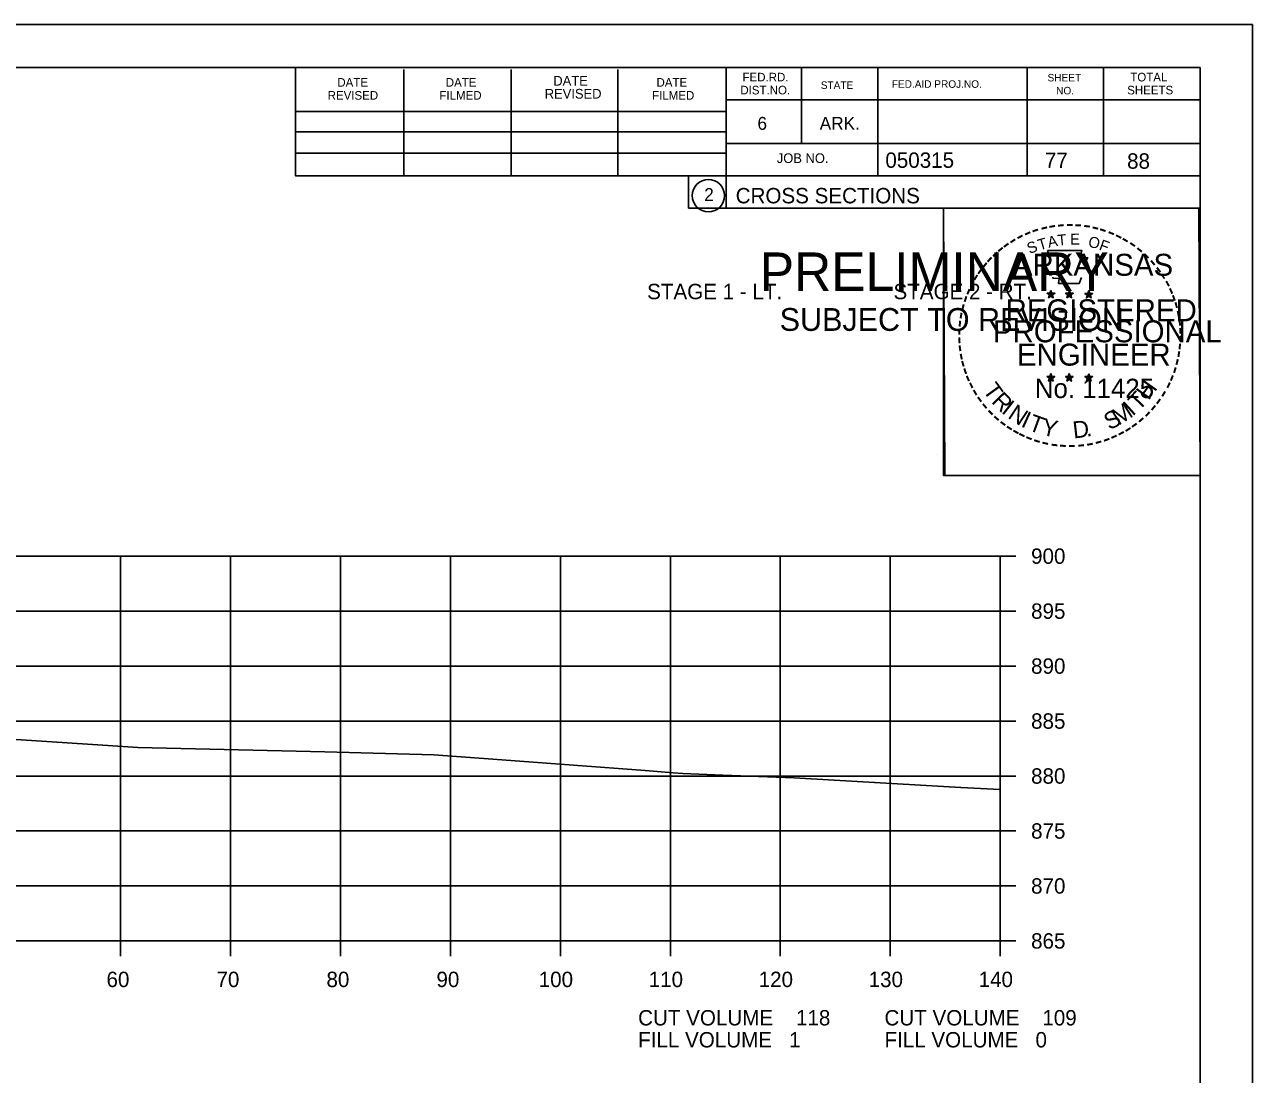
# Model space of a CAD drawing. Extents: x 1486524 to 1499135, y 326561 to 337924.
# Drawn here: x 1489034.2 to 1489145.8, y 333963.8 to 334059.3 of the extents above; entities that cross this region are included whole.
import ezdxf

# ---------------------------------------------------------------- set-up
doc = ezdxf.new("R2010")
doc.units = 0
for name, color, linetype in [('Default', 7, 'Continuous'), ('E_Const Align', 7, 'Continuous'), ('E_Const Align Station', 7, 'Continuous'), ('E_Ownership Information', 7, 'Continuous'), ('E_Property Line', 7, 'Continuous'), ('E_Quarter Calls', 7, 'Continuous'), ('E_Section Line', 7, 'Continuous'), ('E_Station Offset', 7, 'Continuous'), ('E_Tract Number', 7, 'Continuous'), ('S_SIXTEEN_SECTION', 7, 'Continuous')]:
    doc.layers.add(name, color=color, linetype=linetype)

msp = doc.modelspace()

# ---------------------------------------------------------------- linework, layer by layer
at = {"layer": 'E_Const Align'}
for p, q in [((1489122.89, 333975.98), (1489122.89, 334010.98)), ((1489124.29, 334010.98), (1489122.89, 334010.98)), ((1489124.29, 334005.98), (1489122.89, 334005.98)), ((1489124.29, 334000.98), (1489122.89, 334000.98)), ((1489124.29, 333995.98), (1489122.89, 333995.98)), ((1489124.29, 333990.98), (1489122.89, 333990.98)), ((1489124.29, 333985.98), (1489122.89, 333985.98)), ((1489124.29, 333980.98), (1489122.89, 333980.98)), ((1488842.89, 333975.98), (1489122.89, 333975.98)), ((1489042.89, 333974.58), (1489042.89, 333975.98)), ((1489052.89, 333974.58), (1489052.89, 333975.98)), ((1489062.89, 333974.58), (1489062.89, 333975.98)), ((1489072.89, 333974.58), (1489072.89, 333975.98)), ((1489082.89, 333974.58), (1489082.89, 333975.98)), ((1489092.89, 333974.58), (1489092.89, 333975.98)), ((1489102.89, 333974.58), (1489102.89, 333975.98)), ((1489112.89, 333974.58), (1489112.89, 333975.98)), ((1489122.89, 333974.58), (1489122.89, 333975.98)), ((1489124.29, 333975.98), (1489122.89, 333975.98))]:
    msp.add_line(p, q, dxfattribs=at)
at = {"layer": 'E_Ownership Information'}
for p, q in [((1488842.89, 334010.98), (1489122.89, 334010.98)), ((1489042.89, 333975.98), (1489042.89, 334010.98)), ((1489052.89, 333975.98), (1489052.89, 334010.98)), ((1489062.89, 333975.98), (1489062.89, 334010.98)), ((1489072.89, 333975.98), (1489072.89, 334010.98)), ((1489082.89, 333975.98), (1489082.89, 334010.98)), ((1489092.89, 333975.98), (1489092.89, 334010.98)), ((1489102.89, 333975.98), (1489102.89, 334010.98)), ((1489112.89, 333975.98), (1489112.89, 334010.98)), ((1489122.89, 333975.98), (1489122.89, 334010.98)), ((1488842.89, 334005.98), (1489122.89, 334005.98)), ((1488842.89, 334000.98), (1489122.89, 334000.98)), ((1488842.89, 333995.98), (1489122.89, 333995.98)), ((1488842.89, 333990.98), (1489122.89, 333990.98)), ((1488842.89, 333985.98), (1489122.89, 333985.98)), ((1488842.89, 333980.98), (1489122.89, 333980.98)), ((1488842.89, 333975.98), (1489122.89, 333975.98))]:
    msp.add_line(p, q, dxfattribs=at)
at = {"layer": 'E_Property Line'}
for p, q in [((1488824.89, 334055.44), (1489141.07, 334055.44)), ((1489058.81, 334045.56), (1489058.81, 334055.44)), ((1489068.67, 334045.56), (1489068.67, 334055.24)), ((1489078.43, 334045.56), (1489078.43, 334055.24)), ((1489088.11, 334045.56), (1489088.11, 334055.24)), ((1489097.97, 334055.44), (1489097.97, 334042.64)), ((1489104.81, 334055.44), (1489104.81, 334048.5)), ((1489111.75, 334055.44), (1489111.75, 334045.56)), ((1489125.33, 334055.44), (1489125.33, 334045.56)), ((1489132.27, 334055.44), (1489132.27, 334045.56)), ((1489141.07, 333849.98), (1489141.07, 334055.44)), ((1489141.07, 334052.5), (1489097.97, 334052.5)), ((1489141.07, 334052.52), (1489141.07, 334052.52)), ((1489058.81, 334051.42), (1489097.97, 334051.42)), ((1489058.81, 334049.56), (1489097.97, 334049.56)), ((1489141.07, 334048.5), (1489097.97, 334048.5)), ((1489100.93, 334048.5), (1489141.07, 334048.5)), ((1489058.81, 334045.56), (1489058.81, 334047.62)), ((1489058.81, 334047.62), (1489097.97, 334047.62)), ((1489141.07, 334045.56), (1489058.81, 334045.56)), ((1489097.97, 334042.64), (1489141.07, 334042.64))]:
    msp.add_line(p, q, dxfattribs=at)
msp.add_circle((1489096.35, 334043.77), 1.47, dxfattribs=at)
at = {"layer": 'E_Quarter Calls'}
for p, q in [((1488812.48, 334059.33), (1489145.82, 334059.33)), ((1489117.1, 334020.18), (1489117.1, 334020.18))]:
    msp.add_line(p, q, dxfattribs=at)
for points in [[(1488812.48, 334059.33), (1489145.82, 334059.33), (1489145.82, 333846), (1488812.48, 333846)], [(1489058.81, 334055.44), (1489058.81, 334045.56), (1489094.54, 334045.56), (1489094.54, 334042.64), (1489117.74, 334042.64), (1489117.74, 334018.31), (1489141.07, 334018.31), (1489141.07, 333849.98), (1488824.89, 333849.98), (1488824.89, 334055.44)], [(1489117.74, 334042.64), (1489140.94, 334042.64), (1489141.07, 334018.31), (1489117.86, 334018.31)]]:
    msp.add_lwpolyline(points, close=True, dxfattribs=at)
at = {"layer": 'E_Tract Number'}
msp.add_lwpolyline([(1489027.81, 333994.67), (1489041.29, 333993.79), (1489044.46, 333993.56), (1489061.46, 333993.17), (1489071.39, 333992.9), (1489077.58, 333992.46), (1489090.61, 333991.47), (1489093.15, 333991.27), (1489094.02, 333991.22), (1489097.65, 333991.07), (1489104.16, 333990.8), (1489107.78, 333990.59), (1489119.31, 333989.94), (1489122.89, 333989.76)], dxfattribs=at)
at = {"layer": 'S_SIXTEEN_SECTION'}
for p, q in [((1489127.15, 334034.89), (1489127.5, 334034.78)), ((1489127.15, 334034.89), (1489127.4, 334034.85)), ((1489127.15, 334034.89), (1489127.39, 334034.77)), ((1489127.28, 334034.49), (1489127.5, 334034.78)), ((1489127.5, 334035.15), (1489127.46, 334034.9)), ((1489127.5, 334034.78), (1489127.5, 334035.15)), ((1489127.5, 334035.15), (1489127.55, 334034.9)), ((1489127.85, 334034.89), (1489127.5, 334034.78)), ((1489127.71, 334034.49), (1489127.5, 334034.78)), ((1489127.85, 334034.89), (1489127.56, 334034.85)), ((1489127.71, 334034.49), (1489127.58, 334034.78)), ((1489127.85, 334034.89), (1489127.64, 334034.79)), ((1489128.82, 334034.89), (1489129.17, 334034.78)), ((1489128.82, 334034.89), (1489129.07, 334034.85)), ((1489128.82, 334034.89), (1489129.06, 334034.77)), ((1489128.95, 334034.49), (1489129.17, 334034.78)), ((1489129.17, 334035.15), (1489129.13, 334034.9)), ((1489129.17, 334034.78), (1489129.17, 334035.15)), ((1489129.17, 334035.15), (1489129.22, 334034.9)), ((1489129.52, 334034.89), (1489129.17, 334034.78)), ((1489129.38, 334034.49), (1489129.17, 334034.78)), ((1489129.52, 334034.89), (1489129.23, 334034.85)), ((1489129.38, 334034.49), (1489129.25, 334034.78)), ((1489129.52, 334034.89), (1489129.31, 334034.79)), ((1489130.58, 334034.88), (1489130.93, 334034.77)), ((1489130.58, 334034.88), (1489130.84, 334034.84)), ((1489130.58, 334034.88), (1489130.82, 334034.76)), ((1489130.72, 334034.47), (1489130.93, 334034.77)), ((1489130.93, 334035.14), (1489130.89, 334034.88)), ((1489130.93, 334034.77), (1489130.93, 334035.14)), ((1489130.93, 334035.14), (1489130.98, 334034.89)), ((1489131.28, 334034.88), (1489130.93, 334034.77)), ((1489131.15, 334034.47), (1489130.93, 334034.77)), ((1489131.28, 334034.88), (1489130.99, 334034.83)), ((1489131.15, 334034.47), (1489131.01, 334034.77)), ((1489131.28, 334034.88), (1489131.08, 334034.78)), ((1489127.28, 334034.49), (1489127.41, 334034.73)), ((1489127.28, 334034.49), (1489127.5, 334034.7)), ((1489127.71, 334034.49), (1489127.5, 334034.7)), ((1489128.95, 334034.49), (1489129.08, 334034.73)), ((1489128.95, 334034.49), (1489129.17, 334034.7)), ((1489129.38, 334034.49), (1489129.17, 334034.7)), ((1489130.72, 334034.47), (1489130.84, 334034.72)), ((1489130.72, 334034.47), (1489130.93, 334034.69)), ((1489131.15, 334034.47), (1489130.93, 334034.69)), ((1489127.15, 334027.32), (1489127.5, 334027.21)), ((1489127.15, 334027.32), (1489127.4, 334027.28)), ((1489127.15, 334027.32), (1489127.38, 334027.2)), ((1489127.28, 334026.91), (1489127.5, 334027.21)), ((1489127.28, 334026.91), (1489127.41, 334027.16)), ((1489127.28, 334026.91), (1489127.49, 334027.13)), ((1489127.5, 334027.58), (1489127.45, 334027.32)), ((1489127.71, 334026.91), (1489127.49, 334027.13)), ((1489127.5, 334027.21), (1489127.5, 334027.58)), ((1489127.5, 334027.58), (1489127.54, 334027.33)), ((1489127.84, 334027.32), (1489127.5, 334027.21)), ((1489127.71, 334026.91), (1489127.5, 334027.21)), ((1489127.84, 334027.32), (1489127.56, 334027.27)), ((1489127.71, 334026.91), (1489127.57, 334027.2)), ((1489127.84, 334027.32), (1489127.64, 334027.22)), ((1489128.82, 334027.32), (1489129.16, 334027.21)), ((1489128.82, 334027.32), (1489129.07, 334027.28)), ((1489128.82, 334027.32), (1489129.05, 334027.2)), ((1489128.95, 334026.91), (1489129.16, 334027.21)), ((1489128.95, 334026.91), (1489129.07, 334027.16)), ((1489128.95, 334026.91), (1489129.16, 334027.13)), ((1489129.16, 334027.58), (1489129.12, 334027.32)), ((1489129.16, 334027.21), (1489129.16, 334027.58)), ((1489129.16, 334027.58), (1489129.21, 334027.33)), ((1489129.51, 334027.32), (1489129.16, 334027.21)), ((1489129.38, 334026.91), (1489129.16, 334027.21)), ((1489129.38, 334026.91), (1489129.16, 334027.13)), ((1489129.51, 334027.32), (1489129.23, 334027.27)), ((1489129.38, 334026.91), (1489129.24, 334027.2)), ((1489129.51, 334027.32), (1489129.31, 334027.22)), ((1489130.58, 334027.31), (1489130.93, 334027.2)), ((1489130.58, 334027.31), (1489130.84, 334027.27)), ((1489130.58, 334027.31), (1489130.82, 334027.19)), ((1489130.72, 334026.9), (1489130.93, 334027.2)), ((1489130.72, 334026.9), (1489130.84, 334027.15)), ((1489130.72, 334026.9), (1489130.93, 334027.12)), ((1489130.93, 334027.57), (1489130.89, 334027.31)), ((1489130.93, 334027.2), (1489130.93, 334027.57)), ((1489130.93, 334027.57), (1489130.98, 334027.32)), ((1489131.28, 334027.31), (1489130.93, 334027.2)), ((1489131.14, 334026.9), (1489130.93, 334027.2)), ((1489131.14, 334026.9), (1489130.93, 334027.12)), ((1489131.28, 334027.31), (1489130.99, 334027.26)), ((1489131.14, 334026.9), (1489131.01, 334027.19)), ((1489131.28, 334027.31), (1489131.07, 334027.21))]:
    msp.add_line(p, q, dxfattribs=at)
for points in [[(1489127.19, 334038.77), (1489127.46, 334037.95)], [(1489130.7, 334037.85), (1489130.84, 334038.13), (1489130.16, 334038.11), (1489130.31, 334038.77), (1489127.19, 334038.77)], [(1489127.68, 334036.35), (1489127.68, 334036.26), (1489128.25, 334036.24), (1489128.19, 334035.77), (1489130.06, 334035.77), (1489130.26, 334036.31)], [(1489127.5, 334035.15), (1489127.71, 334034.49), (1489127.15, 334034.89), (1489127.85, 334034.89), (1489127.28, 334034.49), (1489127.5, 334035.15)], [(1489129.17, 334035.15), (1489129.38, 334034.49), (1489128.82, 334034.89), (1489129.52, 334034.89), (1489128.95, 334034.49), (1489129.17, 334035.15)], [(1489130.93, 334035.14), (1489131.15, 334034.47), (1489130.58, 334034.88), (1489131.28, 334034.88), (1489130.72, 334034.47), (1489130.93, 334035.14)], [(1489127.5, 334027.58), (1489127.71, 334026.91), (1489127.15, 334027.32), (1489127.84, 334027.32), (1489127.28, 334026.91), (1489127.5, 334027.58)], [(1489129.16, 334027.58), (1489129.38, 334026.91), (1489128.82, 334027.32), (1489129.51, 334027.32), (1489128.95, 334026.91), (1489129.16, 334027.58)], [(1489130.93, 334027.57), (1489131.14, 334026.9), (1489130.58, 334027.31), (1489131.28, 334027.31), (1489130.72, 334026.9), (1489130.93, 334027.57)]]:
    msp.add_lwpolyline(points, dxfattribs=at)
for centre, radius in [((1489127.5, 334034.78), 0.172), ((1489127.5, 334034.78), 0.145), ((1489127.5, 334034.78), 0.116), ((1489127.5, 334034.78), 0.0991), ((1489127.5, 334034.78), 0.0747), ((1489127.5, 334034.78), 0.0495), ((1489127.5, 334034.78), 0.0296), ((1489129.17, 334034.78), 0.172), ((1489129.17, 334034.78), 0.145), ((1489129.17, 334034.78), 0.116), ((1489129.17, 334034.78), 0.0991), ((1489129.17, 334034.78), 0.0747), ((1489129.17, 334034.78), 0.0495), ((1489129.17, 334034.78), 0.0296), ((1489130.93, 334034.77), 0.172), ((1489130.93, 334034.77), 0.145), ((1489130.93, 334034.77), 0.116), ((1489130.93, 334034.77), 0.0991), ((1489130.93, 334034.77), 0.0747), ((1489130.93, 334034.77), 0.0495), ((1489130.93, 334034.77), 0.0296), ((1489127.49, 334027.21), 0.172), ((1489127.49, 334027.21), 0.145), ((1489127.49, 334027.21), 0.116), ((1489127.49, 334027.21), 0.0991), ((1489127.49, 334027.21), 0.0747), ((1489127.49, 334027.21), 0.0495), ((1489127.49, 334027.21), 0.0296), ((1489129.16, 334027.21), 0.172), ((1489129.16, 334027.21), 0.145), ((1489129.16, 334027.21), 0.116), ((1489129.16, 334027.21), 0.0991), ((1489129.16, 334027.21), 0.0747), ((1489129.16, 334027.21), 0.0495), ((1489129.16, 334027.21), 0.0296), ((1489130.93, 334027.2), 0.172), ((1489130.93, 334027.2), 0.145), ((1489130.93, 334027.2), 0.116), ((1489130.93, 334027.2), 0.0991), ((1489130.93, 334027.2), 0.0747), ((1489130.93, 334027.2), 0.0495), ((1489130.93, 334027.2), 0.0296)]:
    msp.add_circle(centre, radius, dxfattribs=at)

# ---------------------------------------------------------------- texts
at = {"layer": 'Default'}
for s, p in [('STAGE 1 - LT.', (1489090.78, 334034.35)), ('STAGE 2 - RT.', (1489113.18, 334034.35))]:
    msp.add_text(s, height=1.4, dxfattribs=at).set_placement(p)
at = {"layer": 'E_Const Align Station'}
for s, p in [('900', (1489125.69, 334010.28)), ('895', (1489125.69, 334005.28)), ('890', (1489125.69, 334000.28)), ('885', (1489125.69, 333995.28)), ('880', (1489125.69, 333990.28)), ('875', (1489125.69, 333985.28)), ('870', (1489125.69, 333980.28)), ('865', (1489125.69, 333975.28)), ('60', (1489041.62, 333971.78)), ('70', (1489051.62, 333971.78)), ('80', (1489061.62, 333971.78)), ('90', (1489071.62, 333971.78)), ('100', (1489080.92, 333971.78)), ('110', (1489090.92, 333971.78)), ('120', (1489100.92, 333971.78)), ('130', (1489110.92, 333971.78)), ('140', (1489120.92, 333971.78)), ('CUT VOLUME    118', (1489089.96, 333968.29)), ('CUT VOLUME    109', (1489112.36, 333968.29)), ('FILL VOLUME   1', (1489089.96, 333966.29)), ('FILL VOLUME   0', (1489112.36, 333966.29))]:
    msp.add_text(s, height=1.4, dxfattribs=at).set_placement(p)
at = {"layer": 'E_Property Line'}
for s, height, p in [('FED.RD.', 0.782, (1489099.45, 334054.16)), ('TOTAL', 0.782, (1489134.71, 334054.16)), ('DATE', 0.782, (1489062.61, 334053.68)), ('DATE', 0.782, (1489072.47, 334053.68)), ('DATE', 0.879, (1489082.25, 334053.78)), ('DATE', 0.782, (1489091.63, 334053.68)), ('DIST.NO.', 0.782, (1489099.25, 334052.98)), ('STATE', 0.684, (1489106.57, 334053.48)), ('FED.AID PROJ.NO.', 0.684, (1489113.03, 334053.58)), ('SHEET', 0.684, (1489127.19, 334054.16)), ('SHEETS', 0.782, (1489134.43, 334052.98)), ('REVISED', 0.782, (1489061.73, 334052.5)), ('FILMED', 0.782, (1489071.89, 334052.5)), ('REVISED', 0.879, (1489081.47, 334052.6)), ('FILMED', 0.782, (1489091.23, 334052.5)), ('NO.', 0.684, (1489127.97, 334052.98)), ('6', 1.17, (1489100.81, 334049.76)), ('ARK.', 1.172, (1489106.47, 334049.76)), ('JOB NO.', 0.879, (1489102.57, 334046.74)), ('050315', 1.4, (1489112.44, 334046.3)), ('2', 1.17, (1489095.97, 334043.29)), ('CROSS SECTIONS', 1.4, (1489098.83, 334043.07))]:
    msp.add_text(s, height=height, rotation=360, dxfattribs=at).set_placement(p)
at = {"layer": 'E_Section Line'}
for s, height, p in [('PRELIMINARY', 3.5, (1489101.02, 334035.1)), ('DWB', 0.01, (1489101.76, 334036.95)), ('SUBJECT TO REVISION', 2.0751, (1489102.83, 334031.47))]:
    msp.add_text(s, height=height, rotation=360, dxfattribs=at).set_placement(p)
at = {"layer": 'E_Station Offset'}
for s, p in [('77', (1489126.94, 334046.28)), ('88', (1489134.42, 334046.22))]:
    msp.add_text(s, height=1.4, dxfattribs=at).set_placement(p)
at = {"layer": 'S_SIXTEEN_SECTION'}
for s, height, rotation, p in [('-', 1.6, 24.3072, (1489125.31, 334039.63)), ('-', 1.6, 19.1761, (1489125.94, 334039.9)), ('-', 1.6, 13.6301, (1489126.69, 334040.14)), ('-', 1.6, 10.2193, (1489127.37, 334040.3)), ('-', 1.6, 5.8968, (1489128.1, 334040.41)), ('-', 1.6, 0.1862, (1489128.87, 334040.48)), ('-', 1.6, 357.743, (1489129.59, 334040.47)), ('-', 1.6, 352.1617, (1489130.34, 334040.42)), ('-', 1.6, 347.2049, (1489131.05, 334040.3)), ('-', 1.6, 342.3362, (1489131.69, 334040.15)), ('-', 1.6, 337.8551, (1489132.42, 334039.92)), ('-', 1.6, 36.2317, (1489123.5, 334038.55)), ('-', 1.6, 34.0636, (1489124.08, 334038.94)), ('-', 1.6, 28.7918, (1489124.67, 334039.31)), ('S', 1, 21.594, (1489125.55, 334038.45)), ('T', 1, 16.4036, (1489126.46, 334038.78)), ('A', 1, 11.2132, (1489127.29, 334039.03)), ('T', 1, 6.0228, (1489128.14, 334039.2)), ('E', 1, 0.8323, (1489129.24, 334039.31)), ('O', 1, 350.4515, (1489130.84, 334039.1)), ('F', 1, 340.0707, (1489131.8, 334038.87)), ('-', 1.6, 334.1211, (1489133.06, 334039.65)), ('-', 1.6, 329.6409, (1489133.63, 334039.37)), ('-', 1.6, 325.8627, (1489134.28, 334039.01)), ('-', 1.6, 48.423, (1489122.14, 334037.28)), ('-', 1.6, 42.9622, (1489122.59, 334037.75)), ('-', 1.6, 38.9507, (1489123.02, 334038.17)), ('ARKANSAS', 2, 360, (1489124.04, 334036.48)), ('-', 1.6, 320.5297, (1489134.89, 334038.58)), ('-', 1.6, 315.5786, (1489135.49, 334038.09)), ('-', 1.6, 54.2325, (1489121.32, 334036.22)), ('-', 1.6, 50.6142, (1489121.74, 334036.79)), ('-', 1.6, 309.8797, (1489136.06, 334037.54)), ('-', 1.6, 306.6522, (1489136.58, 334036.94)), ('-', 1.6, 62.8713, (1489120.69, 334035.08)), ('-', 1.6, 58.0706, (1489121, 334035.7)), ('-', 1.4, 303.6753, (1489137.07, 334036.37)), ('-', 1.6, 299.6684, (1489137.39, 334035.77)), ('-', 1.6, 67.7743, (1489120.43, 334034.47)), ('DWB', 0.01, 360, (1489127.49, 334034.78)), ('DWB', 0.01, 360, (1489129.16, 334034.78)), ('DWB', 0.01, 360, (1489130.92, 334034.77)), ('-', 1.6, 294.6628, (1489137.71, 334035.16)), ('-', 1.6, 75.461, (1489120.01, 334033.13)), ('-', 1.6, 72.3945, (1489120.21, 334033.84)), ('REGISTERED', 2, 360, (1489123.37, 334032.34)), ('-', 1.6, 290.5728, (1489137.97, 334034.58)), ('-', 1.6, 285.1233, (1489138.2, 334034)), ('-', 1.6, 81.2013, (1489119.88, 334032.41)), ('-', 1.6, 280.5493, (1489138.4, 334033.26)), ('-', 1.6, 89.0622, (1489119.78, 334031.02)), ('-', 1.6, 85.1863, (1489119.8, 334031.72)), ('PROFESSIONAL', 2, 360, (1489122.22, 334030.43)), ('-', 1.6, 276.5962, (1489138.56, 334032.49)), ('-', 1.6, 274.3301, (1489138.62, 334031.77)), ('-', 1.6, 94.1959, (1489119.81, 334030.3)), ('ENGINEER', 2, 360, (1489124.41, 334028.31)), ('-', 1.6, 263.5172, (1489138.64, 334030.47)), ('-', 1.6, 269.9407, (1489138.66, 334031.13)), ('-', 1.6, 98.9479, (1489119.89, 334029.63)), ('-', 1.6, 101.7149, (1489120.02, 334028.9)), ('-', 1.6, 260.9953, (1489138.57, 334029.81)), ('-', 1.6, 105.4578, (1489120.18, 334028.3)), ('-', 1.6, 109.0874, (1489120.4, 334027.67)), ('-', 1.6, 252.8681, (1489138.28, 334028.42)), ('-', 1.6, 255.7626, (1489138.46, 334029.14)), ('-', 1.6, 114.0643, (1489120.65, 334027.07)), ('No. 11425', 1.757, 360, (1489126.03, 334025.36)), ('DWB', 0.01, 360, (1489127.48, 334027.21)), ('DWB', 0.01, 360, (1489129.15, 334027.21)), ('DWB', 0.01, 360, (1489130.92, 334027.2)), ('H', 1.54, 54.6088, (1489136.38, 334025.08)), ('-', 1.6, 247.8887, (1489138.05, 334027.74)), ('-', 1.6, 115.7289, (1489120.96, 334026.46)), ('-', 1.6, 120.4471, (1489121.31, 334025.87)), ('T', 1.54, 306.0406, (1489121.25, 334026.05)), ('R', 1.54, 314.005, (1489122.02, 334025)), ('T', 1.54, 46.6444, (1489135.49, 334024.14)), ('-', 1.6, 239.0712, (1489137.4, 334026.36)), ('-', 1.6, 244.6197, (1489137.79, 334027.11)), ('-', 1.6, 125.8934, (1489121.72, 334025.31)), ('-', 1.6, 130.7181, (1489122.18, 334024.76)), ('I', 1.54, 321.9694, (1489122.92, 334024.07)), ('N', 1.54, 326.5002, (1489123.49, 334023.6)), ('M', 1.54, 32.6563, (1489133.64, 334022.82)), ('I', 1.54, 42.1136, (1489134.92, 334023.66)), ('-', 1.6, 231.2538, (1489136.56, 334025.14)), ('-', 1.6, 233.8452, (1489136.99, 334025.71)), ('-', 1.6, 134.2238, (1489122.7, 334024.21)), ('-', 1.6, 138.9338, (1489123.22, 334023.75)), ('I', 1.54, 335.3603, (1489124.69, 334022.81)), ('T', 1.54, 339.8912, (1489125.35, 334022.48)), ('S', 1.54, 26.9312, (1489132.8, 334022.41)), ('-', 1.6, 221.0851, (1489135.56, 334024.07)), ('-', 1.6, 225.7653, (1489136.09, 334024.58)), ('-', 1.6, 144.6463, (1489123.78, 334023.34)), ('-', 1.6, 148.0898, (1489124.34, 334022.97)), ('-', 1.6, 151.5704, (1489124.92, 334022.65)), ('Y', 1.54, 347.8556, (1489126.57, 334022.04)), ('D', 1.54, 6.3969, (1489129.56, 334021.68)), ('-', 1.6, 212.2491, (1489134.48, 334023.21)), ('-', 1.6, 215.7363, (1489135.01, 334023.6)), ('-', 1.6, 154.6002, (1489125.44, 334022.4)), ('-', 1.6, 158.5612, (1489126.06, 334022.15)), ('-', 1.6, 162.7983, (1489126.75, 334021.93)), ('-', 1.6, 167.5555, (1489127.46, 334021.77)), ('.', 1.54, 13.7642, (1489130.75, 334021.81)), ('-', 1.6, 195.4743, (1489132, 334022.03)), ('-', 1.6, 200.7184, (1489132.68, 334022.27)), ('-', 1.6, 204.2516, (1489133.3, 334022.55)), ('-', 1.6, 207.3568, (1489133.92, 334022.87)), ('-', 1.6, 173.1155, (1489128.24, 334021.66)), ('-', 1.6, 176.5183, (1489128.98, 334021.61)), ('-', 1.6, 181.5918, (1489129.73, 334021.62)), ('-', 1.6, 185.8167, (1489130.54, 334021.7)), ('-', 1.6, 191.2858, (1489131.27, 334021.83))]:
    msp.add_text(s, height=height, rotation=rotation, dxfattribs=at).set_placement(p)

doc.saveas('drawing.dxf')
